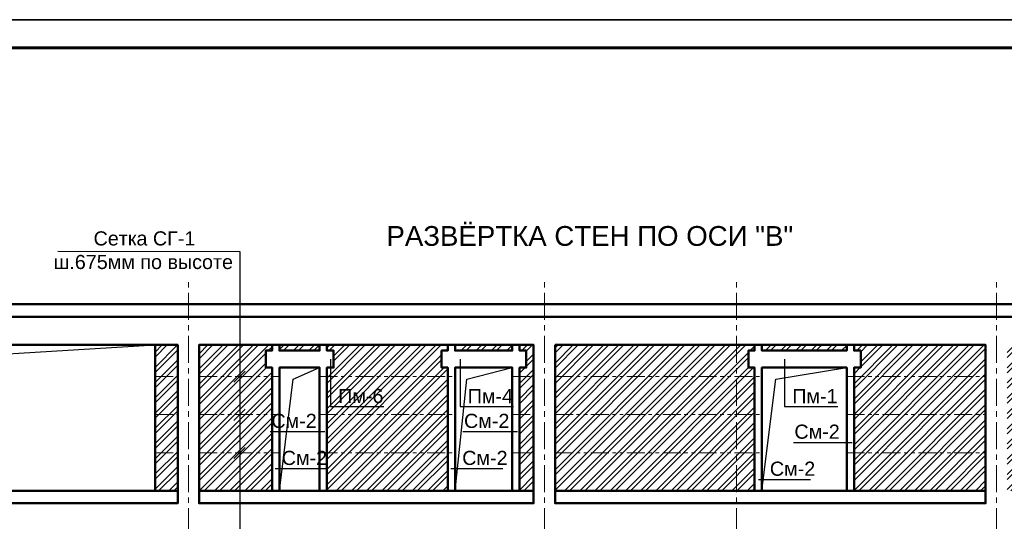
# Model space of a CAD drawing. Header units: millimetres. Extents: x 2063114 to 14983986, y -126020516 to 213791.
# Tile 419 of 656: x 2332358 to 2349785, y -873873 to -865001. Entities that reach past the tile are written whole.
import ezdxf

# ---------------------------------------------------------------- set-up
doc = ezdxf.new("R2010")
doc.units = ezdxf.units.MM
doc.linetypes.add('осевая', pattern=[50.8, 31.75, -6.35, 6.35, -6.35])
doc.linetypes.add('фантомX2', pattern=[127, 63.5, -12.7, 12.7, -12.7, 12.7, -12.7])
doc.layers.add('OS', color=1, linetype='Continuous')
doc.layers.add('PDF _wall-380', color=7, linetype='Continuous', true_color=0xb88a5c)
doc.layers.add('сплошная_толстая', color=7, linetype='Continuous', lineweight=50)
doc.styles.get("Standard").update_dxf_attribs({"font": 'arial.ttf'})

# ---------------------------------------------------------------- blocks, each defined once
blk = doc.blocks.new('*U1590')
at = {"color": 0, "ltscale": 25}
blk.add_lwpolyline([(-59400, 42000), (0, 42000), (0, 0), (-59400, 0)], close=True, dxfattribs=at)
at = {"color": 0, "lineweight": 60, "ltscale": 25}
blk.add_lwpolyline([(-57400, 41500), (-500, 41500), (-500, 500), (-57400, 500)], close=True, dxfattribs=at)

msp = doc.modelspace()

# ---------------------------------------------------------------- hatches: boundary and pattern name
at = {"layer": 'PDF _wall-380', "lineweight": 9, "ltscale": 150}
h = msp.add_hatch(dxfattribs=at)
h.set_pattern_fill('ANSI32', color=256, scale=20)
h.set_pattern_definition([(45, (18968.6, 16051.35), (-134.703842, 134.703842), []), (45, (19058.4, 16051.35), (-134.703842, 134.703842), [])])
h.paths.add_polyline_path([(2335154.66143, -870754.51973), (2334754.66143, -870754.51973), (2334754.66143, -873334.51973), (2335154.66143, -873334.51973)])
h.paths.add_polyline_path([(2336824.66143, -871154.51973), (2336714.34544, -871154.51973), (2336714.34544, -870854.51973), (2336824.66143, -870854.51973), (2336824.66143, -870754.51973), (2335534.66143, -870754.51973), (2335534.66143, -873334.51973), (2336824.66143, -873334.51973)])
h.paths.add_polyline_path([(2337664.66143, -870754.51973), (2336954.66143, -870754.51973), (2336954.66143, -870854.51973), (2337664.66143, -870854.51973)])
h.paths.add_polyline_path([(2339934.66143, -871154.51973), (2339824.34544, -871154.51973), (2339824.34544, -870854.51973), (2339934.66143, -870854.51973), (2339934.66143, -870754.51973), (2337794.66143, -870754.51973), (2337794.66143, -870854.51973), (2337914.66143, -870854.51973), (2337914.66143, -871154.51973), (2337794.66143, -871154.51973), (2337794.66143, -873334.51973), (2339934.66143, -873334.51973)])
h.paths.add_polyline_path([(2341074.66143, -870754.51973), (2340064.66143, -870754.51973), (2340064.66143, -870854.51973), (2341074.66143, -870854.51973)])
h.paths.add_polyline_path([(2341454.66143, -870754.51973), (2341204.66143, -870754.51973), (2341204.66143, -870854.51973), (2341324.66143, -870854.51973), (2341324.66143, -871154.51973), (2341204.66143, -871154.51973), (2341204.66143, -873334.51973), (2341454.66143, -873334.51973)])
h.paths.add_polyline_path([(2345364.7401, -871154.51973), (2345254.42412, -871154.51973), (2345254.42412, -870854.51973), (2345364.7401, -870854.51973), (2345364.7401, -870754.51973), (2341834.66143, -870754.51973), (2341834.66143, -873334.51973), (2345364.7401, -873334.51973)])
h.paths.add_polyline_path([(2346994.7401, -870754.51973), (2345494.7401, -870754.51973), (2345494.7401, -870854.51973), (2346994.7401, -870854.51973)])
h.paths.add_polyline_path([(2349454.66143, -870754.51973), (2347124.7401, -870754.51973), (2347124.7401, -870854.51973), (2347244.7401, -870854.51973), (2347244.7401, -871154.51973), (2347124.7401, -871154.51973), (2347124.7401, -873334.51973), (2349454.66143, -873334.51973)])
h.paths.add_polyline_path([(2351579.7404, -870754.51973), (2349834.66143, -870754.51973), (2349834.66143, -873334.51973), (2351579.7404, -873334.51973)])
h.paths.add_polyline_path([(2355079.66158, -870754.51973), (2351709.66128, -870754.51973), (2351709.7404, -873334.51973), (2355079.7407, -873334.51973)])
h.paths.add_polyline_path([(2356954.66143, -870754.51973), (2355209.7407, -870754.51973), (2355209.7407, -873334.51973), (2356954.66143, -873334.51973)])
h.paths.add_polyline_path([(2356954.66143, -874054.51973), (2355594.74011, -874054.51973), (2355594.74011, -874154.51973), (2355714.74011, -874154.51973), (2355714.74011, -874454.51973), (2355594.74011, -874454.51973), (2355594.74011, -876554.51973), (2356954.66143, -876554.51973)])
h.paths.add_polyline_path([(2355464.74011, -874054.51973), (2354254.7401, -874054.51973), (2354254.7401, -874154.51973), (2355464.74011, -874154.51973)])
h.paths.add_polyline_path([(2354014.42412, -874154.51973), (2354124.7401, -874154.51973), (2354124.7401, -874054.51973), (2352124.7401, -874054.51973), (2352124.7401, -874154.51973), (2352244.7401, -874154.51973), (2352244.7401, -874454.51973), (2352124.7401, -874454.51973), (2352124.7401, -876554.51973), (2354124.7401, -876554.51973), (2354124.7401, -874454.51973), (2354014.42412, -874454.51973)])
h.paths.add_polyline_path([(2351994.7401, -874054.51973), (2351184.7401, -874054.51973), (2351184.7401, -874154.51973), (2351994.7401, -874154.51973)])
h.paths.add_polyline_path([(2351054.7401, -874454.51973), (2350944.42411, -874454.51973), (2350944.42411, -874154.51973), (2351054.7401, -874154.51973), (2351054.7401, -874054.51973), (2349834.66143, -874054.51973), (2349834.66143, -876554.51973), (2351054.7401, -876554.51973)])
h.paths.add_polyline_path([(2349454.66143, -874054.51973), (2347124.7401, -874054.51973), (2347124.7401, -874154.51973), (2347244.7401, -874154.51973), (2347244.7401, -874454.51973), (2347124.7401, -874454.51973), (2347124.7401, -876554.51973), (2349454.66143, -876554.51973)])
h.paths.add_polyline_path([(2346994.7401, -874054.51973), (2345494.7401, -874054.51973), (2345494.7401, -874154.51973), (2346994.7401, -874154.51973)])
h.paths.add_polyline_path([(2345254.42412, -874154.51973), (2345364.7401, -874154.51973), (2345364.7401, -874054.51973), (2341834.66143, -874054.51973), (2341834.66143, -876554.51973), (2345364.7401, -876554.51973), (2345364.7401, -874454.51973), (2345254.42412, -874454.51973)])
h.paths.add_polyline_path([(2341454.66143, -874054.51973), (2341204.66143, -874054.51973), (2341204.66143, -874154.51973), (2341324.66143, -874154.51973), (2341324.66143, -874454.51973), (2341204.66143, -874454.51973), (2341204.66143, -876554.51973), (2341454.66143, -876554.51973)])
h.paths.add_polyline_path([(2341074.66143, -874054.51973), (2340064.66143, -874054.51973), (2340064.66143, -874154.51973), (2341074.66143, -874154.51973)])
h.paths.add_polyline_path([(2339824.34544, -874154.51973), (2339934.66143, -874154.51973), (2339934.66143, -874054.51973), (2337794.66143, -874054.51973), (2337794.66143, -874154.51973), (2337914.66143, -874154.51973), (2337914.66143, -874454.51973), (2337794.66143, -874454.51973), (2337794.66143, -876554.51973), (2339934.66143, -876554.51973), (2339934.66143, -874454.51973), (2339824.34544, -874454.51973)])
h.paths.add_polyline_path([(2337664.66143, -874054.51973), (2336954.66143, -874054.51973), (2336954.66143, -874154.51973), (2337664.66143, -874154.51973)])
h.paths.add_polyline_path([(2336714.34544, -874154.51973), (2336824.66143, -874154.51973), (2336824.66143, -874054.51973), (2335534.66143, -874054.51973), (2335534.66143, -876554.51973), (2336824.66143, -876554.51973), (2336824.66143, -874454.51973), (2336714.34544, -874454.51973)])
h.paths.add_polyline_path([(2335154.66143, -874054.51973), (2334754.66143, -874054.51973), (2334754.66143, -876554.51973), (2335154.66143, -876554.51973)])

# ---------------------------------------------------------------- linework, layer by layer
at = {"linetype": 'фантомX2', "lineweight": 9, "ltscale": 5}
for p, q in [((2334754.66143, -871309.51973), (2335154.32849, -871309.51973)), ((2335534.66143, -871309.51973), (2336954.32849, -871309.51973)), ((2337664.66143, -871309.51973), (2340064.32849, -871309.51973)), ((2341074.66143, -871309.51973), (2341454.66143, -871309.51973)), ((2341834.66143, -871309.51973), (2345494.64065, -871309.51973)), ((2346994.7401, -871309.51973), (2349454.66143, -871309.51973)), ((2334754.66143, -871984.51973), (2335154.44523, -871984.51973)), ((2335534.66143, -871984.51973), (2336954.44523, -871984.51973)), ((2337664.66143, -871984.51973), (2340064.44523, -871984.51973)), ((2341074.66143, -871984.51973), (2341454.66143, -871984.51973)), ((2341834.66143, -871984.51973), (2345494.64065, -871984.51973)), ((2346994.7401, -871984.51973), (2349454.66143, -871984.51973)), ((2334754.66143, -872659.51973), (2335154.56198, -872659.51973)), ((2335534.66143, -872659.51973), (2336954.56198, -872659.51973)), ((2337664.66143, -872659.51973), (2340064.56198, -872659.51973)), ((2341074.66143, -872659.51973), (2341454.66143, -872659.51973)), ((2341834.66143, -872659.51973), (2345494.64065, -872659.51973)), ((2346994.7401, -872659.51973), (2349454.66143, -872659.51973))]:
    msp.add_line(p, q, dxfattribs=at)
at = {"ltscale": 150}
for p, q in [((2336147.03596, -871415.30332), (2336347.03596, -871215.30332)), ((2336147.03596, -872090.30332), (2336347.03596, -871890.30332)), ((2336147.03596, -872765.30332), (2336347.03596, -872565.30332))]:
    msp.add_line(p, q, dxfattribs=at)
at = {"ltscale": 50}
msp.add_lwpolyline([(2333035.26096, -869095.11037), (2336252.81955, -869101.62507), (2336252.81955, -875979.51973)], dxfattribs=at)
at = {"ltscale": 150}
for points in [[(2329234.66143, -873334.51973), (2329728.46894, -871056.92674), (2334754.66143, -870754.51973)], [(2337858.70249, -871004.51973), (2337858.70249, -871844.52936), (2338801.96218, -871844.52936)], [(2340151.94716, -871004.51973), (2340151.94716, -871844.52936), (2341095.20686, -871844.52936)], [(2345895.87366, -871004.51973), (2345895.87366, -871844.52936), (2346839.13336, -871844.52936)], [(2336954.66143, -873334.51973), (2337198.65697, -871357.5924), (2337664.66143, -871154.51972)], [(2340064.66143, -873334.51973), (2340270.00432, -871357.5924), (2341074.66143, -871154.51972)], [(2345494.7401, -873334.51973), (2345738.73564, -871357.5924), (2346994.7401, -871154.51972)]]:
    msp.add_lwpolyline(points, dxfattribs=at)
at = {"color": 1, "ltscale": 100}
for points in [[(2336794.24752, -872287.65564), (2337761.2526, -872287.65564)], [(2340204.24752, -872287.65565), (2341171.2526, -872287.65565)], [(2346050.6994, -872478.53724), (2347091.33127, -872478.53724)]]:
    msp.add_lwpolyline(points, dxfattribs=at)
at = {"color": 1, "ltscale": 150}
for points in [[(2336878.865, -872941.50604), (2337798.71158, -872941.50604)], [(2339988.2528, -872941.50605), (2340908.09938, -872941.50605)], [(2345433.19042, -873132.38764), (2346353.03699, -873132.38764)]]:
    msp.add_lwpolyline(points, dxfattribs=at)
at = {"layer": 'OS', "linetype": 'осевая', "lineweight": 9, "ltscale": 15}
for p, q in [((2335344.7404, -879452.55212), (2335344.7404, -869634.51973)), ((2341644.7404, -879452.55212), (2341644.7404, -869634.51973)), ((2345044.7404, -879452.55212), (2345044.7404, -869634.51973)), ((2349644.7404, -879452.55212), (2349644.7404, -869634.51973))]:
    msp.add_line(p, q, dxfattribs=at)
at = {"layer": 'сплошная_толстая', "ltscale": 150}
for points in [[(2328854.66143, -870034.51973), (2357334.66143, -870034.51973), (2357334.66143, -876554.51973), (2328854.66143, -876554.51973)], [(2328854.66143, -870034.51973), (2357334.66143, -870034.51973), (2357334.66143, -870254.51973), (2328854.66143, -870254.51973)], [(2329234.66143, -870754.51973), (2335154.66143, -870754.51973), (2335154.66143, -873334.51973), (2329234.66143, -873334.51973)], [(2334754.66143, -870754.51973), (2335154.66143, -870754.51973), (2335154.66143, -873334.51973), (2334754.66143, -873334.51973)], [(2335534.66143, -873334.51973), (2341454.66143, -873334.51973), (2341454.66143, -870754.51973), (2335534.66143, -870754.51973)], [(2341834.66143, -870754.51973), (2349454.66143, -870754.51973), (2349454.66143, -873334.51973), (2341834.66143, -873334.51973)], [(2329234.66143, -873334.51973), (2335154.66143, -873334.51973), (2335154.66143, -873554.51973), (2329234.66143, -873554.51973)], [(2335534.66143, -873334.51973), (2341454.66143, -873334.51973), (2341454.66143, -873554.51973), (2335534.66143, -873554.51973)], [(2341834.66143, -873334.51973), (2349454.66143, -873334.51973), (2349454.66143, -873554.51973), (2341834.66143, -873554.51973)]]:
    msp.add_lwpolyline(points, close=True, dxfattribs=at)
for points in [[(2336824.66143, -870754.51973), (2336824.66143, -870854.51973), (2336714.34544, -870854.51973), (2336714.34544, -871154.51973), (2336824.66143, -871154.51973), (2336824.66143, -873334.51973), (2336954.66143, -873334.51973), (2336954.29822, -871154.51973), (2337664.66143, -871154.51972), (2337664.66143, -873334.51973), (2337794.66143, -873334.51973), (2337794.66143, -871154.51973), (2337914.66143, -871154.51973), (2337914.66143, -870854.51973), (2337794.66143, -870854.51973), (2337794.66143, -870754.51973), (2337664.66143, -870754.51973), (2337664.66143, -870854.51973), (2336954.66143, -870854.51973), (2336954.66143, -870754.51973), (2336824.66143, -870754.51973)], [(2339934.66143, -870754.51973), (2339934.66143, -870854.51973), (2339824.34544, -870854.51973), (2339824.34544, -871154.51973), (2339934.66143, -871154.51973), (2339934.66143, -873334.51973), (2340064.66143, -873334.51973), (2340064.29822, -871154.51973), (2341074.66143, -871154.51972), (2341074.66143, -873334.51973), (2341204.66143, -873334.51973), (2341204.66143, -871154.51973), (2341324.66143, -871154.51973), (2341324.66143, -870854.51973), (2341204.66143, -870854.51973), (2341204.66143, -870754.51973), (2341074.66143, -870754.51973), (2341074.66143, -870854.51973), (2340064.66143, -870854.51973), (2340064.66143, -870754.51973), (2339934.66143, -870754.51973)], [(2345364.7401, -870754.51973), (2345364.7401, -870854.51973), (2345254.42412, -870854.51973), (2345254.42412, -871154.51973), (2345364.7401, -871154.51973), (2345364.7401, -873334.51973), (2345494.7401, -873334.51973), (2345494.3769, -871154.51973), (2346994.7401, -871154.51972), (2346994.7401, -873334.51973), (2347124.7401, -873334.51973), (2347124.7401, -871154.51973), (2347244.7401, -871154.51973), (2347244.7401, -870854.51973), (2347124.7401, -870854.51973), (2347124.7401, -870754.51973), (2346994.7401, -870754.51973), (2346994.7401, -870854.51973), (2345494.7401, -870854.51973), (2345494.7401, -870754.51973), (2345364.7401, -870754.51973)]]:
    msp.add_lwpolyline(points, dxfattribs=at)

# ---------------------------------------------------------------- block references
for p in [(2379792.08613, -865001.43901), (2379792.08613, -907001.43901)]:
    msp.add_blockref('*U1590', p)

# ---------------------------------------------------------------- texts
at = {"ltscale": 100, "attachment_point": 4}
for s, insert, char_height, width in [('\\pi1033.29465;Сетка СГ-1\\P\\pi324.39287;ш.675мм по высоте', (2332632.50262, -869079.82899), 250, 3787.428309), ('\\pi45.78477;РАЗВЁРТКА СТЕН ПО ОСИ "В"', (2338803.55069, -868828.59752, -13.12578), 350, 7230.9965456), ('Пм-6', (2337994.59764, -871658.98875), 250, 677.5), ('Пм-4', (2340287.84232, -871658.98875), 250, 677.5), ('Пм-1', (2346031.76882, -871658.98875), 250, 677.5)]:
    msp.add_mtext(s, dxfattribs=dict(at, insert=insert, char_height=char_height, width=width))
at = {"color": 1, "ltscale": 100, "char_height": 250, "attachment_point": 4}
for insert, width in [((2336812.72722, -872098.83873), 677.5), ((2340222.72722, -872098.83873), 677.5), ((2346069.17911, -872289.72032), 867.4999947), ((2336995.97594, -872753.98292), 677.5), ((2340190.1622, -872753.98292), 677.5), ((2345635.09981, -872944.86451), 677.5)]:
    msp.add_mtext('См-2', dxfattribs=dict(at, insert=insert, width=width))

doc.saveas('drawing.dxf')
